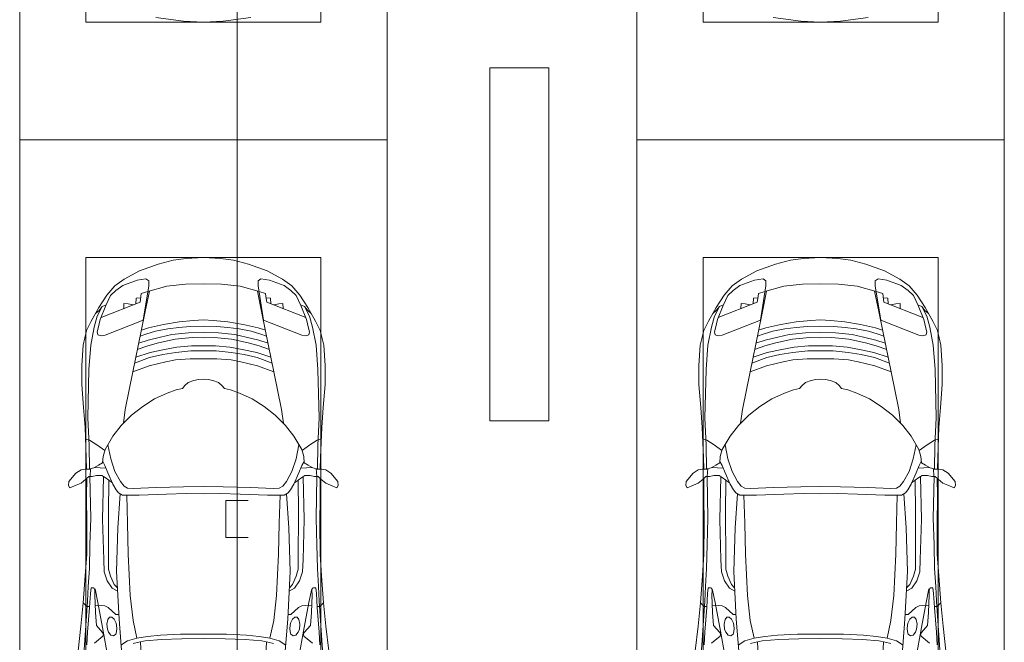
# Model space of a CAD drawing. Header units: millimetres. Extents: x -32229 to 291619, y -13689 to 125138.
# Tile 506 of 565: x 113205 to 119905, y 84243 to 88478. Entities that reach past the tile are written whole.
import ezdxf

# ---------------------------------------------------------------- set-up
doc = ezdxf.new("R2010")
doc.units = ezdxf.units.MM
doc.layers.add('A-DETL-____-OTLN', color=7, linetype='Continuous', lineweight=9, true_color=0x00a600)
for name, color, linetype, lineweight in [('A-DETL-GENF-OTLN', 7, 'Continuous', 18), ('C-PRKG-____-OTLN', 7, 'Continuous', 18), ('S-COLS-____-MCUT', 7, 'Continuous', 40)]:
    doc.layers.add(name, color=color, linetype=linetype, lineweight=lineweight)

# ---------------------------------------------------------------- blocks, each defined once
blk = doc.blocks.new('АР_Машиноместо - 4900x2400_М__5300х2500_-2211001--02 ЭМ')
at = {"layer": 'A-DETL-GENF-OTLN', "color": 253, "lineweight": 13, "true_color": 0xaaaaaa}
for p, q in [((1250, -800), (1132.7, -806)), ((1250, -800), (1367.3, -806)), ((943.3, -845.1), (815.8, -891)), ((1044.2, -818.6), (943.3, -845.1)), ((1132.7, -806), (1044.2, -818.6)), ((1367.3, -806), (1455.8, -818.6)), ((1455.8, -818.6), (1556.7, -845.1)), ((1556.7, -845.1), (1684.2, -891)), ((815.8, -891), (711.9, -946.2)), ((1684.2, -891), (1788.1, -946.2)), ((647.2, -992.8), (593.2, -1056.8)), ((711.9, -946.2), (647.2, -992.8)), ((700.9, -989.1), (655, -1024.3)), ((800.1, -952.6), (700.9, -989.1)), ((859, -944.1), (800.1, -952.6)), ((841.1, -1225.9), (877.7, -991.4)), ((877.7, -958.9), (859, -944.1)), ((1000.2, -994.5), (871.4, -1031.3)), ((877.7, -991.4), (877.7, -958.9)), ((1127.4, -979.8), (1000.2, -994.5)), ((1250, -977.6), (1127.4, -979.8)), ((1250, -977.6), (1372.6, -979.8)), ((1372.6, -979.8), (1499.8, -994.5)), ((1499.8, -994.5), (1628.6, -1031.3)), ((1622.3, -958.9), (1641, -944.1)), ((1622.3, -991.4), (1622.3, -958.9)), ((1658.9, -1225.9), (1622.3, -991.4)), ((1641, -944.1), (1699.9, -952.6)), ((1699.9, -952.6), (1799.1, -989.1)), ((1788.1, -946.2), (1852.8, -992.8)), ((1799.1, -989.1), (1845, -1024.3)), ((1852.8, -992.8), (1906.8, -1056.8)), ((593.2, -1056.8), (539.3, -1140.4)), ((617.9, -1057.3), (586.9, -1126.3)), ((654.7, -1024.4), (617.9, -1057.3)), ((882.6, -1027.5), (853.8, -1167.4)), ((1617.4, -1027.5), (1646.2, -1167.4)), ((1845.3, -1024.4), (1882.1, -1057.3)), ((1882.1, -1057.3), (1913.1, -1126.3)), ((1906.8, -1056.8), (1960.7, -1140.4)), ((561.3, -1132.6), (540.4, -1159.6)), ((586.9, -1126.3), (548.2, -1220.1)), ((589, -1121.6), (561.3, -1132.6)), ((1911, -1121.6), (1938.7, -1132.6)), ((1913.1, -1126.3), (1951.8, -1220.1)), ((1938.7, -1132.6), (1959.6, -1159.6)), ((539.3, -1140.4), (487.4, -1232.1)), ((540.4, -1159.6), (516.2, -1180.5)), ((853.8, -1167.4), (826.8, -1300.9)), ((1646.2, -1167.4), (1673.2, -1300.9)), ((1959.6, -1159.6), (1983.8, -1180.5)), ((1960.7, -1140.4), (2012.6, -1232.1)), ((487.4, -1232.1), (455.7, -1296.1)), ((548.2, -1220.1), (535, -1280.6)), ((580.7, -1327.1), (841.1, -1225.9)), ((978.6, -1254.6), (876.3, -1278.7)), ((1084.1, -1236), (978.6, -1254.6)), ((1159.1, -1267.9), (1083.6, -1274.6)), ((1182.5, -1227.5), (1084.1, -1236)), ((1250, -1266.6), (1159.1, -1267.9)), ((1250, -1223.7), (1182.5, -1227.5)), ((1250, -1223.7), (1317.5, -1227.5)), ((1250, -1266.6), (1340.9, -1267.9)), ((1317.5, -1227.5), (1415.9, -1236)), ((1340.9, -1267.9), (1416.4, -1274.6)), ((1415.9, -1236), (1521.4, -1254.6)), ((1521.4, -1254.6), (1623.7, -1278.7)), ((1919.3, -1327.1), (1658.9, -1225.9)), ((1951.8, -1220.1), (1965, -1280.6)), ((2012.6, -1232.1), (2044.3, -1296.1)), ((455.7, -1296.1), (430.8, -1396.6)), ((535, -1280.6), (527.2, -1305.2)), ((527.2, -1305.2), (531.8, -1326)), ((531.8, -1326), (554.4, -1333.3)), ((554.4, -1333.3), (580.7, -1327.1)), ((826.8, -1300.9), (770, -1576.5)), ((859.1, -1321.2), (819.9, -1334.4)), ((876.3, -1278.7), (828.3, -1293.7)), ((925.2, -1301.6), (859.1, -1321.2)), ((1007.1, -1283.7), (925.2, -1301.6)), ((1035, -1323.2), (958.3, -1341.1)), ((1083.6, -1274.6), (1007.1, -1283.7)), ((1148.3, -1312.4), (1035, -1323.2)), ((1250, -1309.3), (1148.3, -1312.4)), ((1250, -1309.3), (1351.7, -1312.4)), ((1351.7, -1312.4), (1465, -1323.2)), ((1416.4, -1274.6), (1492.9, -1283.7)), ((1465, -1323.2), (1541.7, -1341.1)), ((1492.9, -1283.7), (1574.8, -1301.6)), ((1574.8, -1301.6), (1640.9, -1321.2)), ((1623.7, -1278.7), (1671.7, -1293.7)), ((1640.9, -1321.2), (1680.1, -1334.4)), ((1673.2, -1300.9), (1730, -1576.5)), ((1945.6, -1333.3), (1919.3, -1327.1)), ((1968.2, -1326), (1945.6, -1333.3)), ((1965, -1280.6), (1972.8, -1305.2)), ((1972.8, -1305.2), (1968.2, -1326)), ((2044.3, -1296.1), (2069.2, -1396.6)), ((430.8, -1396.6), (422, -1534.1)), ((871.4, -1401.1), (800.5, -1424.6)), ((873.8, -1361.2), (809.9, -1383.1)), ((945.3, -1380.6), (871.4, -1401.1)), ((958.3, -1341.1), (873.8, -1361.2)), ((1059, -1354.8), (945.3, -1380.6)), ((1174.5, -1344.2), (1059, -1354.8)), ((1168.3, -1399.8), (1070, -1410.4)), ((1250, -1400.1), (1168.3, -1399.8)), ((1250, -1344.9), (1174.5, -1344.2)), ((1250, -1344.9), (1325.5, -1344.2)), ((1250, -1400.1), (1331.7, -1399.8)), ((1325.5, -1344.2), (1441, -1354.8)), ((1331.7, -1399.8), (1430, -1410.4)), ((1441, -1354.8), (1554.7, -1380.6)), ((1541.7, -1341.1), (1626.2, -1361.2)), ((1554.7, -1380.6), (1628.6, -1401.1)), ((1626.2, -1361.2), (1690.1, -1383.1)), ((1628.6, -1401.1), (1699.5, -1424.6)), ((2069.2, -1396.6), (2078, -1534.1)), ((887, -1446.5), (790.4, -1477.3)), ((973.4, -1459.7), (884.3, -1480.8)), ((986.2, -1425.6), (887, -1446.5)), ((1061.9, -1445.7), (973.4, -1459.7)), ((1070, -1410.4), (986.2, -1425.6)), ((1163.9, -1435.1), (1061.9, -1445.7)), ((1250, -1435.1), (1163.9, -1435.1)), ((1250, -1435.1), (1336.1, -1435.1)), ((1336.1, -1435.1), (1438.1, -1445.7)), ((1430, -1410.4), (1513.8, -1425.6)), ((1438.1, -1445.7), (1526.6, -1459.7)), ((1513.8, -1425.6), (1613, -1446.5)), ((1526.6, -1459.7), (1615.7, -1480.8)), ((1613, -1446.5), (1709.6, -1477.3)), ((422, -1534.1), (422, -1662.9)), ((881.7, -1536.4), (770, -1576.5)), ((884.3, -1480.8), (782, -1518.1)), ((994.9, -1509.3), (881.7, -1536.4)), ((1060, -1496.1), (994.9, -1509.3)), ((1159.3, -1489.1), (1060, -1496.1)), ((1250, -1488.3), (1159.3, -1489.1)), ((1250, -1488.3), (1340.7, -1489.1)), ((1340.7, -1489.1), (1440, -1496.1)), ((1440, -1496.1), (1505.1, -1509.3)), ((1505.1, -1509.3), (1618.3, -1536.4)), ((1615.7, -1480.8), (1718, -1518.1)), ((1618.3, -1536.4), (1730, -1576.5)), ((2078, -1534.1), (2078, -1662.9)), ((770, -1576.5), (718.3, -1834.2)), ((1730, -1576.5), (1781.7, -1834.2)), ((422, -1662.9), (434.8, -1820.7)), ((1123.5, -1670.9), (1107.2, -1689.8)), ((1147.5, -1650.5), (1123.5, -1670.9)), ((1184.7, -1635.7), (1147.5, -1650.5)), ((1217.8, -1629.1), (1184.7, -1635.7)), ((1217.8, -1629.1), (1250, -1626.8)), ((1282.2, -1629.1), (1250, -1626.8)), ((1282.2, -1629.1), (1315.3, -1635.7)), ((1315.3, -1635.7), (1352.5, -1650.5)), ((1352.5, -1650.5), (1376.5, -1670.9)), ((1376.5, -1670.9), (1392.8, -1689.8)), ((2078, -1662.9), (2065.2, -1820.7)), ((1004.2, -1721.4), (917, -1761.1)), ((1064.9, -1700.5), (1004.2, -1721.4)), ((1107.2, -1689.8), (1064.9, -1700.5)), ((1392.8, -1689.8), (1435.1, -1700.5)), ((1435.1, -1700.5), (1495.8, -1721.4)), ((1495.8, -1721.4), (1583, -1761.1)), ((917, -1761.1), (837.5, -1812.1)), ((1583, -1761.1), (1662.5, -1812.1)), ((434.8, -1820.7), (444.9, -1956.8)), ((761.1, -1871.7), (690.7, -1941.6)), ((718.3, -1834.2), (705.7, -1926.7)), ((837.5, -1812.1), (761.1, -1871.7)), ((1662.5, -1812.1), (1738.9, -1871.7)), ((1738.9, -1871.7), (1809.3, -1941.6)), ((1781.7, -1834.2), (1794.3, -1926.7)), ((2065.2, -1820.7), (2055.1, -1956.8)), ((690.7, -1941.6), (634.6, -2015)), ((1809.3, -1941.6), (1865.4, -2015)), ((444.9, -1956.8), (453, -2159.1)), ((2055.1, -1956.8), (2047, -2159.1)), ((475.1, -2041), (447.5, -2034.4)), ((525.5, -2074.6), (475.1, -2041)), ((578.8, -2112.6), (525.5, -2074.6)), ((634.6, -2015), (580.7, -2105.7)), ((619.7, -2168.6), (600.3, -2072.7)), ((1865.4, -2015), (1919.3, -2105.7)), ((1880.3, -2168.6), (1899.7, -2072.7)), ((1921.2, -2112.6), (1974.5, -2074.6)), ((1974.5, -2074.6), (2024.9, -2041)), ((2024.9, -2041), (2052.5, -2034.4)), ((580.7, -2105.7), (567.1, -2153.8)), ((1919.3, -2105.7), (1932.9, -2153.8)), ((453, -2159.1), (455, -2238.9)), ((564.3, -2195.4), (536.7, -2211.8)), ((567.1, -2153.8), (564.3, -2195.4)), ((579.9, -2213.8), (564.9, -2186.5)), ((647.3, -2254.2), (619.7, -2168.6)), ((1852.7, -2254.2), (1880.3, -2168.6)), ((1920.1, -2213.8), (1935.1, -2186.5)), ((1932.9, -2153.8), (1935.7, -2195.4)), ((1935.7, -2195.4), (1963.3, -2211.8)), ((2047, -2159.1), (2045, -2238.9)), ((335.2, -2322.3), (381.7, -2266.4)), ((381.7, -2266.4), (417.4, -2243.4)), ((417.4, -2243.4), (445.1, -2238.7)), ((445.1, -2238.7), (481.8, -2239.5)), ((505.1, -2230), (467.5, -2239.2)), ((482, -2235.6), (479.1, -2288.7)), ((536.7, -2211.8), (505.1, -2230)), ((586.6, -2231.3), (510.1, -2227.1)), ((600.8, -2263), (579.9, -2213.8)), ((633.8, -2340.5), (600.8, -2263)), ((685.1, -2322.3), (647.3, -2254.2)), ((1814.9, -2322.3), (1852.7, -2254.2)), ((1866.2, -2340.5), (1899.2, -2263)), ((1899.2, -2263), (1920.1, -2213.8)), ((1913.4, -2231.3), (1989.9, -2227.1)), ((1963.3, -2211.8), (1994.9, -2230)), ((1994.9, -2230), (2032.5, -2239.2)), ((2018, -2235.6), (2020.9, -2288.7)), ((2054.9, -2238.7), (2018.2, -2239.5)), ((2082.6, -2243.4), (2054.9, -2238.7)), ((2118.3, -2266.4), (2082.6, -2243.4)), ((2164.8, -2322.3), (2118.3, -2266.4)), ((333.1, -2350.6), (335.2, -2322.3)), ((417.4, -2333.8), (384.4, -2347.9)), ((449.8, -2306.1), (417.4, -2333.8)), ((470, -2290), (449.8, -2306.1)), ((454.5, -2423.6), (456, -2301.1)), ((493.6, -2288.6), (470, -2290)), ((523.3, -2281.2), (493.6, -2288.6)), ((559, -2282.6), (523.3, -2281.2)), ((580.6, -2296), (559, -2282.6)), ((630.6, -2332.9), (580.6, -2296)), ((603.5, -2534.3), (606.1, -2314.9)), ((656.7, -2380.3), (633.8, -2340.5)), ((710, -2355.4), (685.1, -2322.3)), ((1790, -2355.4), (1814.9, -2322.3)), ((1843.3, -2380.3), (1866.2, -2340.5)), ((1869.4, -2332.9), (1919.4, -2296)), ((1896.5, -2534.3), (1893.9, -2314.9)), ((1919.4, -2296), (1941, -2282.6)), ((1941, -2282.6), (1976.7, -2281.2)), ((1976.7, -2281.2), (2006.4, -2288.6)), ((2006.4, -2288.6), (2030, -2290)), ((2030, -2290), (2050.2, -2306.1)), ((2045.5, -2423.6), (2044, -2301.1)), ((2050.2, -2306.1), (2082.6, -2333.8)), ((2082.6, -2333.8), (2115.6, -2347.9)), ((2166.9, -2350.6), (2164.8, -2322.3)), ((341.2, -2366.2), (333.1, -2350.6)), ((384.4, -2347.9), (341.2, -2366.2)), ((672.8, -2399.7), (656.7, -2380.3)), ((684.8, -2406.5), (667.8, -2638.3)), ((700.6, -2415.4), (672.8, -2399.7)), ((734.3, -2368.8), (710, -2355.4)), ((772.7, -2371.5), (734.3, -2368.8)), ((929.1, -2364.1), (772.7, -2371.5)), ((999.2, -2409.3), (813.8, -2416.7)), ((1115.2, -2358.7), (929.1, -2364.1)), ((1132.7, -2404.6), (999.2, -2409.3)), ((1250, -2357.8), (1115.2, -2358.7)), ((1250, -2406.6), (1132.7, -2404.6)), ((1250, -2357.8), (1384.8, -2358.7)), ((1250, -2406.6), (1367.3, -2404.6)), ((1367.3, -2404.6), (1500.8, -2409.3)), ((1384.8, -2358.7), (1570.9, -2364.1)), ((1500.8, -2409.3), (1686.2, -2416.7)), ((1570.9, -2364.1), (1727.3, -2371.5)), ((1727.3, -2371.5), (1765.7, -2368.8)), ((1765.7, -2368.8), (1790, -2355.4)), ((1799.4, -2415.4), (1827.2, -2399.7)), ((1815.2, -2406.5), (1832.2, -2638.3)), ((1827.2, -2399.7), (1843.3, -2380.3)), ((2115.6, -2347.9), (2158.8, -2366.2)), ((2158.8, -2366.2), (2166.9, -2350.6)), ((456.8, -2613.6), (454.5, -2423.6)), ((813.8, -2416.7), (700.6, -2415.4)), ((1686.2, -2416.7), (1799.4, -2415.4)), ((2043.2, -2613.6), (2045.5, -2423.6)), ((604.4, -2850.8), (603.5, -2534.3)), ((1895.6, -2850.8), (1896.5, -2534.3)), ((456.1, -2818.3), (456.8, -2613.6)), ((667.8, -2638.3), (659.3, -2936)), ((1832.2, -2638.3), (1840.7, -2936)), ((2043.9, -2818.3), (2043.2, -2613.6)), ((446, -2964.8), (456.1, -2818.3)), ((604.4, -2919.4), (604.4, -2850.8)), ((1895.6, -2919.4), (1895.6, -2850.8)), ((2054, -2964.8), (2043.9, -2818.3)), ((618.7, -2966.7), (604.4, -2919.4)), ((659.3, -2936), (676.4, -3260.1)), ((1840.7, -2936), (1823.6, -3260.1)), ((1881.3, -2966.7), (1895.6, -2919.4)), ((432.8, -3149.3), (446, -2964.8)), ((643.6, -3024.6), (618.7, -2966.7)), ((1856.4, -3024.6), (1881.3, -2966.7)), ((2067.2, -3149.3), (2054, -2964.8)), ((485.6, -3046.1), (480.8, -3085)), ((504.5, -3046.6), (485.6, -3046.1)), ((512.2, -3061.4), (504.5, -3046.6)), ((510.9, -3094.6), (512.2, -3061.4)), ((665.1, -3046.1), (643.6, -3024.6)), ((1834.9, -3046.1), (1856.4, -3024.6)), ((1987.8, -3061.4), (1995.5, -3046.6)), ((1989.1, -3094.6), (1987.8, -3061.4)), ((1995.5, -3046.6), (2014.4, -3046.1)), ((2014.4, -3046.1), (2019.2, -3085)), ((456.9, -3174.2), (432.9, -3148.3)), ((480.8, -3085), (474.8, -3179.9)), ((515.3, -3213.7), (510.9, -3094.6)), ((1984.7, -3213.7), (1989.1, -3094.6)), ((2019.2, -3085), (2025.2, -3179.9)), ((2043.1, -3174.2), (2067.1, -3148.3)), ((2084.3, -3305.9), (2067.1, -3148.3)), ((415.7, -3305.9), (432.8, -3149.3)), ((475.2, -3173.5), (456.9, -3174.2)), ((474.8, -3179.9), (462.2, -3347.3)), ((558.4, -3165.4), (513.6, -3168)), ((522.2, -3303.2), (515.3, -3213.7)), ((579.5, -3167.7), (558.4, -3165.4)), ((601.7, -3179.4), (579.5, -3167.7)), ((654.5, -3228.1), (601.7, -3179.4)), ((1845.5, -3228.1), (1898.3, -3179.4)), ((1898.3, -3179.4), (1920.5, -3167.7)), ((1920.5, -3167.7), (1941.6, -3165.4)), ((1941.6, -3165.4), (1986.4, -3168)), ((1977.8, -3303.2), (1984.7, -3213.7)), ((2024.8, -3173.5), (2043.1, -3174.2)), ((2025.2, -3179.9), (2037.8, -3347.3)), ((599.8, -3262.3), (593.6, -3292.5)), ((612.1, -3245.7), (599.8, -3262.3)), ((626.8, -3246.1), (612.1, -3245.7)), ((643.2, -3259.9), (626.8, -3246.1)), ((657.2, -3286.3), (643.2, -3259.9)), ((674.6, -3227.6), (654.5, -3228.1)), ((676.4, -3260.1), (695.7, -3502.8)), ((1823.6, -3260.1), (1804.3, -3502.8)), ((1825.4, -3227.6), (1845.5, -3228.1)), ((1842.8, -3286.3), (1856.8, -3259.9)), ((1856.8, -3259.9), (1873.2, -3246.1)), ((1873.2, -3246.1), (1887.9, -3245.7)), ((1887.9, -3245.7), (1900.2, -3262.3)), ((1900.2, -3262.3), (1906.4, -3292.5)), ((397.1, -3474.2), (415.7, -3305.9)), ((462.2, -3347.3), (456.6, -3434.5)), ((564.6, -3349.7), (522.2, -3303.2)), ((569.7, -3360.7), (564.6, -3349.7)), ((593.6, -3292.5), (597.1, -3327.4)), ((597.1, -3327.4), (605.2, -3346.8)), ((605.2, -3346.8), (620, -3369.3)), ((654.1, -3360.7), (658.7, -3344.5)), ((661.1, -3321.2), (657.2, -3286.3)), ((658.7, -3344.5), (661.1, -3321.2)), ((1838.9, -3321.2), (1842.8, -3286.3)), ((1841.3, -3344.5), (1838.9, -3321.2)), ((1845.9, -3360.7), (1841.3, -3344.5)), ((1894.8, -3346.8), (1880, -3369.3)), ((1902.9, -3327.4), (1894.8, -3346.8)), ((1906.4, -3292.5), (1902.9, -3327.4)), ((1930.3, -3360.7), (1935.4, -3349.7)), ((1935.4, -3349.7), (1977.8, -3303.2)), ((2037.8, -3347.3), (2043.4, -3434.5)), ((2102.9, -3474.2), (2084.3, -3305.9)), ((508, -3422.8), (566.8, -3375.1)), ((566.8, -3375.1), (569.7, -3360.7)), ((620, -3369.3), (638.7, -3372.5)), ((638.7, -3372.5), (654.1, -3360.7)), ((811.1, -3414.8), (773, -3424.2)), ((853.3, -3407.2), (811.1, -3414.8)), ((825.6, -3512.1), (821, -3413)), ((965.3, -3397.8), (853.3, -3407.2)), ((1102.5, -3394.3), (965.3, -3397.8)), ((1250, -3391.3), (1102.5, -3394.3)), ((1250, -3391.3), (1397.5, -3394.3)), ((1397.5, -3394.3), (1534.7, -3397.8)), ((1534.7, -3397.8), (1646.7, -3407.2)), ((1646.7, -3407.2), (1688.9, -3414.8)), ((1674.4, -3512.1), (1679, -3413)), ((1688.9, -3414.8), (1727, -3424.2)), ((1861.3, -3372.5), (1845.9, -3360.7)), ((1880, -3369.3), (1861.3, -3372.5)), ((1933.2, -3375.1), (1930.3, -3360.7)), ((1992, -3422.8), (1933.2, -3375.1)), ((1114.6, -4493), (927, -4466.6)), ((1385.4, -4493), (1573, -4466.6)), ((1250, -4500), (1114.6, -4493)), ((1250, -4500), (1385.4, -4493))]:
    blk.add_line(p, q, dxfattribs=at)
at = {"layer": 'A-DETL-GENF-OTLN', "color": 254, "lineweight": 13, "true_color": 0xd4d4d4}
for p, q in [((824.1, -1063.7), (818.8, -1102.9)), ((827.7, -1045), (824.1, -1063.7)), ((871.3, -1031.9), (827.7, -1045)), ((1628.7, -1031.9), (1672.3, -1045)), ((1672.3, -1045), (1675.9, -1063.7)), ((1675.9, -1063.7), (1681.2, -1102.9)), ((561.7, -1132.1), (527.9, -1198.6)), ((818.8, -1102.9), (554, -1208.1)), ((709.1, -1112.7), (708.2, -1146.9)), ((737.7, -1113.6), (709.1, -1112.7)), ((772.6, -1121.3), (737.7, -1113.6)), ((792.9, -1076.2), (791.2, -1114.5)), ((823.3, -1074.4), (792.9, -1076.2)), ((1676.7, -1074.4), (1707.1, -1076.2)), ((1681.2, -1102.9), (1946, -1208.1)), ((1707.1, -1076.2), (1708.8, -1114.5)), ((1727.4, -1121.3), (1762.3, -1113.6)), ((1762.3, -1113.6), (1790.9, -1112.7)), ((1790.9, -1112.7), (1791.8, -1146.9)), ((1938.3, -1132.1), (1972.1, -1198.6)), ((527.9, -1198.6), (507.4, -1274.3)), ((1972.1, -1198.6), (1992.6, -1274.3)), ((507.4, -1274.3), (483.4, -1395.6)), ((1992.6, -1274.3), (2016.6, -1395.6)), ((483.4, -1395.6), (470.9, -1561.4)), ((2016.6, -1395.6), (2029.1, -1561.4)), ((470.9, -1561.4), (462.8, -1889.5)), ((2029.1, -1561.4), (2037.2, -1889.5)), ((462.8, -1889.5), (471.8, -2077.7)), ((2037.2, -1889.5), (2028.2, -2077.7)), ((471.8, -2077.7), (474.5, -2239.3)), ((2028.2, -2077.7), (2025.5, -2239.3)), ((483.3, -2571.4), (478, -2290)), ((570.6, -2291.4), (564.4, -2580.5)), ((1929.4, -2291.4), (1935.6, -2580.5)), ((2016.7, -2571.4), (2022, -2290)), ((728.4, -2415.7), (733.8, -2606.7)), ((1771.6, -2415.7), (1766.2, -2606.7)), ((477.8, -2754.7), (483.3, -2571.4)), ((564.4, -2580.5), (571.6, -2853.3)), ((733.8, -2606.7), (737.8, -2818.3)), ((1766.2, -2606.7), (1762.2, -2818.3)), ((1935.6, -2580.5), (1928.4, -2853.3)), ((2022.2, -2754.7), (2016.7, -2571.4)), ((473.9, -2913.7), (477.8, -2754.7)), ((2026.1, -2913.7), (2022.2, -2754.7)), ((571.6, -2853.3), (575.7, -2937.4)), ((737.8, -2818.3), (752.8, -3099)), ((1762.2, -2818.3), (1747.2, -3099)), ((1928.4, -2853.3), (1924.3, -2937.4)), ((466.3, -3036.3), (473.9, -2913.7)), ((575.7, -2937.4), (595.2, -2997.9)), ((1924.3, -2937.4), (1904.8, -2997.9)), ((2033.7, -3036.3), (2026.1, -2913.7)), ((595.2, -2997.9), (629, -3048.1)), ((1904.8, -2997.9), (1871, -3048.1)), ((462, -3136.6), (466.3, -3036.3)), ((512.5, -3053.2), (532.7, -3145.9)), ((629, -3048.1), (666.7, -3069.7)), ((1871, -3048.1), (1833.3, -3069.7)), ((1987.5, -3053.2), (1967.3, -3145.9)), ((2038, -3136.6), (2033.7, -3036.3)), ((439.5, -3468.5), (462, -3136.6)), ((532.7, -3145.9), (564, -3316.2)), ((752.8, -3099), (771.7, -3268.5)), ((1747.2, -3099), (1728.3, -3268.5)), ((1967.3, -3145.9), (1936, -3316.2)), ((2060.5, -3468.5), (2038, -3136.6)), ((771.7, -3268.5), (797.1, -3388.2)), ((1728.3, -3268.5), (1702.9, -3388.2)), ((564, -3316.2), (602.3, -3530.2)), ((1936, -3316.2), (1897.7, -3530.2)), ((734.6, -3405.8), (688.5, -3435.5)), ((797.1, -3388.2), (734.6, -3405.8)), ((870, -3377.1), (797.1, -3388.2)), ((957.1, -3368.9), (870, -3377.1)), ((1093.5, -3360.7), (957.1, -3368.9)), ((1250, -3360.7), (1093.5, -3360.7)), ((1250, -3360.7), (1406.5, -3360.7)), ((1406.5, -3360.7), (1542.9, -3368.9)), ((1542.9, -3368.9), (1630, -3377.1)), ((1630, -3377.1), (1702.9, -3388.2)), ((1702.9, -3388.2), (1765.4, -3405.8)), ((1765.4, -3405.8), (1811.5, -3435.5))]:
    blk.add_line(p, q, dxfattribs=at)
at = {"layer": 'C-PRKG-____-OTLN', "color": 253, "lineweight": 13, "true_color": 0xaaaaaa}
for p, q in [((2500, 0), (0, 0)), ((0, 0), (0, -5300)), ((2500, 0), (2500, -5300)), ((450, -800), (450, -4500)), ((450, -800), (2050, -800)), ((2050, -800), (2050, -4500)), ((450, -4500), (2050, -4500)), ((2500, -5300), (0, -5300))]:
    blk.add_line(p, q, dxfattribs=at)
blk = doc.blocks.new('АР_Машиноместо - 4900x2400_М__5300х2500_-V39--02 ЭМ')
at = {"layer": 'A-DETL-GENF-OTLN', "color": 253, "lineweight": 13, "true_color": 0xaaaaaa}
for p, q in [((1114.6, 4493), (927, 4466.6)), ((1250, 4500), (1114.6, 4493)), ((1250, 4500), (1385.4, 4493)), ((1385.4, 4493), (1573, 4466.6)), ((676.4, 3260.1), (695.7, 3502.8)), ((825.6, 3512.1), (821, 3413)), ((1674.4, 3512.1), (1679, 3413)), ((1823.6, 3260.1), (1804.3, 3502.8)), ((397.1, 3474.2), (415.7, 3305.9)), ((462.2, 3347.3), (456.6, 3434.5)), ((508, 3422.8), (566.8, 3375.1)), ((811.1, 3414.8), (773, 3424.2)), ((1688.9, 3414.8), (1727, 3424.2)), ((1992, 3422.8), (1933.2, 3375.1)), ((2037.8, 3347.3), (2043.4, 3434.5)), ((2102.9, 3474.2), (2084.3, 3305.9)), ((569.7, 3360.7), (564.6, 3349.7)), ((566.8, 3375.1), (569.7, 3360.7)), ((605.2, 3346.8), (620, 3369.3)), ((620, 3369.3), (638.7, 3372.5)), ((638.7, 3372.5), (654.1, 3360.7)), ((654.1, 3360.7), (658.7, 3344.5)), ((853.3, 3407.2), (811.1, 3414.8)), ((965.3, 3397.8), (853.3, 3407.2)), ((1102.5, 3394.3), (965.3, 3397.8)), ((1250, 3391.3), (1102.5, 3394.3)), ((1250, 3391.3), (1397.5, 3394.3)), ((1397.5, 3394.3), (1534.7, 3397.8)), ((1534.7, 3397.8), (1646.7, 3407.2)), ((1646.7, 3407.2), (1688.9, 3414.8)), ((1845.9, 3360.7), (1841.3, 3344.5)), ((1861.3, 3372.5), (1845.9, 3360.7)), ((1880, 3369.3), (1861.3, 3372.5)), ((1894.8, 3346.8), (1880, 3369.3)), ((1933.2, 3375.1), (1930.3, 3360.7)), ((1930.3, 3360.7), (1935.4, 3349.7)), ((415.7, 3305.9), (432.8, 3149.3)), ((474.8, 3179.9), (462.2, 3347.3)), ((522.2, 3303.2), (515.3, 3213.7)), ((564.6, 3349.7), (522.2, 3303.2)), ((593.6, 3292.5), (597.1, 3327.4)), ((599.8, 3262.3), (593.6, 3292.5)), ((597.1, 3327.4), (605.2, 3346.8)), ((657.2, 3286.3), (643.2, 3259.9)), ((661.1, 3321.2), (657.2, 3286.3)), ((658.7, 3344.5), (661.1, 3321.2)), ((1841.3, 3344.5), (1838.9, 3321.2)), ((1838.9, 3321.2), (1842.8, 3286.3)), ((1842.8, 3286.3), (1856.8, 3259.9)), ((1902.9, 3327.4), (1894.8, 3346.8)), ((1900.2, 3262.3), (1906.4, 3292.5)), ((1906.4, 3292.5), (1902.9, 3327.4)), ((1935.4, 3349.7), (1977.8, 3303.2)), ((1977.8, 3303.2), (1984.7, 3213.7)), ((2025.2, 3179.9), (2037.8, 3347.3)), ((2084.3, 3305.9), (2067.1, 3148.3)), ((612.1, 3245.7), (599.8, 3262.3)), ((654.5, 3228.1), (601.7, 3179.4)), ((626.8, 3246.1), (612.1, 3245.7)), ((643.2, 3259.9), (626.8, 3246.1)), ((674.6, 3227.6), (654.5, 3228.1)), ((659.3, 2936), (676.4, 3260.1)), ((1840.7, 2936), (1823.6, 3260.1)), ((1825.4, 3227.6), (1845.5, 3228.1)), ((1845.5, 3228.1), (1898.3, 3179.4)), ((1856.8, 3259.9), (1873.2, 3246.1)), ((1873.2, 3246.1), (1887.9, 3245.7)), ((1887.9, 3245.7), (1900.2, 3262.3)), ((432.8, 3149.3), (446, 2964.8)), ((456.9, 3174.2), (432.9, 3148.3)), ((475.2, 3173.5), (456.9, 3174.2)), ((480.8, 3085), (474.8, 3179.9)), ((515.3, 3213.7), (510.9, 3094.6)), ((558.4, 3165.4), (513.6, 3168)), ((579.5, 3167.7), (558.4, 3165.4)), ((601.7, 3179.4), (579.5, 3167.7)), ((1898.3, 3179.4), (1920.5, 3167.7)), ((1920.5, 3167.7), (1941.6, 3165.4)), ((1941.6, 3165.4), (1986.4, 3168)), ((1984.7, 3213.7), (1989.1, 3094.6)), ((2019.2, 3085), (2025.2, 3179.9)), ((2024.8, 3173.5), (2043.1, 3174.2)), ((2043.1, 3174.2), (2067.1, 3148.3)), ((2067.2, 3149.3), (2054, 2964.8)), ((485.6, 3046.1), (480.8, 3085)), ((510.9, 3094.6), (512.2, 3061.4)), ((1989.1, 3094.6), (1987.8, 3061.4)), ((2014.4, 3046.1), (2019.2, 3085)), ((504.5, 3046.6), (485.6, 3046.1)), ((512.2, 3061.4), (504.5, 3046.6)), ((643.6, 3024.6), (618.7, 2966.7)), ((665.1, 3046.1), (643.6, 3024.6)), ((1834.9, 3046.1), (1856.4, 3024.6)), ((1856.4, 3024.6), (1881.3, 2966.7)), ((1987.8, 3061.4), (1995.5, 3046.6)), ((1995.5, 3046.6), (2014.4, 3046.1)), ((446, 2964.8), (456.1, 2818.3)), ((618.7, 2966.7), (604.4, 2919.4)), ((1881.3, 2966.7), (1895.6, 2919.4)), ((2054, 2964.8), (2043.9, 2818.3)), ((604.4, 2919.4), (604.4, 2850.8)), ((667.8, 2638.3), (659.3, 2936)), ((1832.2, 2638.3), (1840.7, 2936)), ((1895.6, 2919.4), (1895.6, 2850.8)), ((456.1, 2818.3), (456.8, 2613.6)), ((604.4, 2850.8), (603.5, 2534.3)), ((1895.6, 2850.8), (1896.5, 2534.3)), ((2043.9, 2818.3), (2043.2, 2613.6)), ((456.8, 2613.6), (454.5, 2423.6)), ((684.8, 2406.5), (667.8, 2638.3)), ((1815.2, 2406.5), (1832.2, 2638.3)), ((2043.2, 2613.6), (2045.5, 2423.6)), ((603.5, 2534.3), (606.1, 2314.9)), ((1896.5, 2534.3), (1893.9, 2314.9)), ((454.5, 2423.6), (456, 2301.1)), ((700.6, 2415.4), (672.8, 2399.7)), ((813.8, 2416.7), (700.6, 2415.4)), ((999.2, 2409.3), (813.8, 2416.7)), ((1500.8, 2409.3), (1686.2, 2416.7)), ((1686.2, 2416.7), (1799.4, 2415.4)), ((1799.4, 2415.4), (1827.2, 2399.7)), ((2045.5, 2423.6), (2044, 2301.1)), ((341.2, 2366.2), (333.1, 2350.6)), ((333.1, 2350.6), (335.2, 2322.3)), ((384.4, 2347.9), (341.2, 2366.2)), ((417.4, 2333.8), (384.4, 2347.9)), ((656.7, 2380.3), (633.8, 2340.5)), ((672.8, 2399.7), (656.7, 2380.3)), ((710, 2355.4), (685.1, 2322.3)), ((734.3, 2368.8), (710, 2355.4)), ((772.7, 2371.5), (734.3, 2368.8)), ((929.1, 2364.1), (772.7, 2371.5)), ((1115.2, 2358.7), (929.1, 2364.1)), ((1132.7, 2404.6), (999.2, 2409.3)), ((1250, 2357.8), (1115.2, 2358.7)), ((1250, 2406.6), (1132.7, 2404.6)), ((1250, 2406.6), (1367.3, 2404.6)), ((1250, 2357.8), (1384.8, 2358.7)), ((1367.3, 2404.6), (1500.8, 2409.3)), ((1384.8, 2358.7), (1570.9, 2364.1)), ((1570.9, 2364.1), (1727.3, 2371.5)), ((1727.3, 2371.5), (1765.7, 2368.8)), ((1765.7, 2368.8), (1790, 2355.4)), ((1790, 2355.4), (1814.9, 2322.3)), ((1827.2, 2399.7), (1843.3, 2380.3)), ((1843.3, 2380.3), (1866.2, 2340.5)), ((2082.6, 2333.8), (2115.6, 2347.9)), ((2115.6, 2347.9), (2158.8, 2366.2)), ((2158.8, 2366.2), (2166.9, 2350.6)), ((2166.9, 2350.6), (2164.8, 2322.3)), ((335.2, 2322.3), (381.7, 2266.4)), ((449.8, 2306.1), (417.4, 2333.8)), ((470, 2290), (449.8, 2306.1)), ((493.6, 2288.6), (470, 2290)), ((482, 2235.6), (479.1, 2288.7)), ((523.3, 2281.2), (493.6, 2288.6)), ((559, 2282.6), (523.3, 2281.2)), ((580.6, 2296), (559, 2282.6)), ((630.6, 2332.9), (580.6, 2296)), ((633.8, 2340.5), (600.8, 2263)), ((685.1, 2322.3), (647.3, 2254.2)), ((1814.9, 2322.3), (1852.7, 2254.2)), ((1866.2, 2340.5), (1899.2, 2263)), ((1869.4, 2332.9), (1919.4, 2296)), ((1919.4, 2296), (1941, 2282.6)), ((1941, 2282.6), (1976.7, 2281.2)), ((1976.7, 2281.2), (2006.4, 2288.6)), ((2006.4, 2288.6), (2030, 2290)), ((2018, 2235.6), (2020.9, 2288.7)), ((2030, 2290), (2050.2, 2306.1)), ((2050.2, 2306.1), (2082.6, 2333.8)), ((2164.8, 2322.3), (2118.3, 2266.4)), ((381.7, 2266.4), (417.4, 2243.4)), ((417.4, 2243.4), (445.1, 2238.7)), ((445.1, 2238.7), (481.8, 2239.5)), ((453, 2159.1), (455, 2238.9)), ((505.1, 2230), (467.5, 2239.2)), ((536.7, 2211.8), (505.1, 2230)), ((586.6, 2231.3), (510.1, 2227.1)), ((564.3, 2195.4), (536.7, 2211.8)), ((579.9, 2213.8), (564.9, 2186.5)), ((600.8, 2263), (579.9, 2213.8)), ((647.3, 2254.2), (619.7, 2168.6)), ((1852.7, 2254.2), (1880.3, 2168.6)), ((1899.2, 2263), (1920.1, 2213.8)), ((1913.4, 2231.3), (1989.9, 2227.1)), ((1920.1, 2213.8), (1935.1, 2186.5)), ((1935.7, 2195.4), (1963.3, 2211.8)), ((1963.3, 2211.8), (1994.9, 2230)), ((1994.9, 2230), (2032.5, 2239.2)), ((2054.9, 2238.7), (2018.2, 2239.5)), ((2047, 2159.1), (2045, 2238.9)), ((2082.6, 2243.4), (2054.9, 2238.7)), ((2118.3, 2266.4), (2082.6, 2243.4)), ((444.9, 1956.8), (453, 2159.1)), ((567.1, 2153.8), (564.3, 2195.4)), ((580.7, 2105.7), (567.1, 2153.8)), ((619.7, 2168.6), (600.3, 2072.7)), ((1880.3, 2168.6), (1899.7, 2072.7)), ((1919.3, 2105.7), (1932.9, 2153.8)), ((1932.9, 2153.8), (1935.7, 2195.4)), ((2055.1, 1956.8), (2047, 2159.1)), ((578.8, 2112.6), (525.5, 2074.6)), ((634.6, 2015), (580.7, 2105.7)), ((1865.4, 2015), (1919.3, 2105.7)), ((1921.2, 2112.6), (1974.5, 2074.6)), ((475.1, 2041), (447.5, 2034.4)), ((525.5, 2074.6), (475.1, 2041)), ((690.7, 1941.6), (634.6, 2015)), ((1809.3, 1941.6), (1865.4, 2015)), ((1974.5, 2074.6), (2024.9, 2041)), ((2024.9, 2041), (2052.5, 2034.4)), ((434.8, 1820.7), (444.9, 1956.8)), ((2065.2, 1820.7), (2055.1, 1956.8)), ((761.1, 1871.7), (690.7, 1941.6)), ((718.3, 1834.2), (705.7, 1926.7)), ((1738.9, 1871.7), (1809.3, 1941.6)), ((1781.7, 1834.2), (1794.3, 1926.7)), ((422, 1662.9), (434.8, 1820.7)), ((770, 1576.5), (718.3, 1834.2)), ((837.5, 1812.1), (761.1, 1871.7)), ((917, 1761.1), (837.5, 1812.1)), ((1583, 1761.1), (1662.5, 1812.1)), ((1662.5, 1812.1), (1738.9, 1871.7)), ((1730, 1576.5), (1781.7, 1834.2)), ((2078, 1662.9), (2065.2, 1820.7)), ((1004.2, 1721.4), (917, 1761.1)), ((1495.8, 1721.4), (1583, 1761.1)), ((1064.9, 1700.5), (1004.2, 1721.4)), ((1107.2, 1689.8), (1064.9, 1700.5)), ((1123.5, 1670.9), (1107.2, 1689.8)), ((1376.5, 1670.9), (1392.8, 1689.8)), ((1392.8, 1689.8), (1435.1, 1700.5)), ((1435.1, 1700.5), (1495.8, 1721.4)), ((422, 1534.1), (422, 1662.9)), ((1147.5, 1650.5), (1123.5, 1670.9)), ((1184.7, 1635.7), (1147.5, 1650.5)), ((1217.8, 1629.1), (1184.7, 1635.7)), ((1217.8, 1629.1), (1250, 1626.8)), ((1282.2, 1629.1), (1250, 1626.8)), ((1282.2, 1629.1), (1315.3, 1635.7)), ((1315.3, 1635.7), (1352.5, 1650.5)), ((1352.5, 1650.5), (1376.5, 1670.9)), ((2078, 1534.1), (2078, 1662.9)), ((826.8, 1300.9), (770, 1576.5)), ((881.7, 1536.4), (770, 1576.5)), ((1618.3, 1536.4), (1730, 1576.5)), ((1673.2, 1300.9), (1730, 1576.5)), ((430.8, 1396.6), (422, 1534.1)), ((884.3, 1480.8), (782, 1518.1)), ((887, 1446.5), (790.4, 1477.3)), ((994.9, 1509.3), (881.7, 1536.4)), ((973.4, 1459.7), (884.3, 1480.8)), ((1060, 1496.1), (994.9, 1509.3)), ((1159.3, 1489.1), (1060, 1496.1)), ((1250, 1488.3), (1159.3, 1489.1)), ((1250, 1488.3), (1340.7, 1489.1)), ((1340.7, 1489.1), (1440, 1496.1)), ((1440, 1496.1), (1505.1, 1509.3)), ((1505.1, 1509.3), (1618.3, 1536.4)), ((1526.6, 1459.7), (1615.7, 1480.8)), ((1613, 1446.5), (1709.6, 1477.3)), ((1615.7, 1480.8), (1718, 1518.1)), ((2069.2, 1396.6), (2078, 1534.1)), ((871.4, 1401.1), (800.5, 1424.6)), ((986.2, 1425.6), (887, 1446.5)), ((1061.9, 1445.7), (973.4, 1459.7)), ((1070, 1410.4), (986.2, 1425.6)), ((1163.9, 1435.1), (1061.9, 1445.7)), ((1168.3, 1399.8), (1070, 1410.4)), ((1250, 1435.1), (1163.9, 1435.1)), ((1250, 1435.1), (1336.1, 1435.1)), ((1331.7, 1399.8), (1430, 1410.4)), ((1336.1, 1435.1), (1438.1, 1445.7)), ((1430, 1410.4), (1513.8, 1425.6)), ((1438.1, 1445.7), (1526.6, 1459.7)), ((1513.8, 1425.6), (1613, 1446.5)), ((1628.6, 1401.1), (1699.5, 1424.6)), ((455.7, 1296.1), (430.8, 1396.6)), ((873.8, 1361.2), (809.9, 1383.1)), ((945.3, 1380.6), (871.4, 1401.1)), ((958.3, 1341.1), (873.8, 1361.2)), ((1059, 1354.8), (945.3, 1380.6)), ((1035, 1323.2), (958.3, 1341.1)), ((1174.5, 1344.2), (1059, 1354.8)), ((1250, 1400.1), (1168.3, 1399.8)), ((1250, 1344.9), (1174.5, 1344.2)), ((1250, 1400.1), (1331.7, 1399.8)), ((1250, 1344.9), (1325.5, 1344.2)), ((1325.5, 1344.2), (1441, 1354.8)), ((1441, 1354.8), (1554.7, 1380.6)), ((1465, 1323.2), (1541.7, 1341.1)), ((1541.7, 1341.1), (1626.2, 1361.2)), ((1554.7, 1380.6), (1628.6, 1401.1)), ((1626.2, 1361.2), (1690.1, 1383.1)), ((2044.3, 1296.1), (2069.2, 1396.6)), ((487.4, 1232.1), (455.7, 1296.1)), ((527.2, 1305.2), (531.8, 1326)), ((535, 1280.6), (527.2, 1305.2)), ((531.8, 1326), (554.4, 1333.3)), ((548.2, 1220.1), (535, 1280.6)), ((554.4, 1333.3), (580.7, 1327.1)), ((580.7, 1327.1), (841.1, 1225.9)), ((859.1, 1321.2), (819.9, 1334.4)), ((853.8, 1167.4), (826.8, 1300.9)), ((876.3, 1278.7), (828.3, 1293.7)), ((925.2, 1301.6), (859.1, 1321.2)), ((978.6, 1254.6), (876.3, 1278.7)), ((1007.1, 1283.7), (925.2, 1301.6)), ((1083.6, 1274.6), (1007.1, 1283.7)), ((1148.3, 1312.4), (1035, 1323.2)), ((1159.1, 1267.9), (1083.6, 1274.6)), ((1250, 1309.3), (1148.3, 1312.4)), ((1250, 1309.3), (1351.7, 1312.4)), ((1340.9, 1267.9), (1416.4, 1274.6)), ((1351.7, 1312.4), (1465, 1323.2)), ((1416.4, 1274.6), (1492.9, 1283.7)), ((1492.9, 1283.7), (1574.8, 1301.6)), ((1521.4, 1254.6), (1623.7, 1278.7)), ((1574.8, 1301.6), (1640.9, 1321.2)), ((1623.7, 1278.7), (1671.7, 1293.7)), ((1640.9, 1321.2), (1680.1, 1334.4)), ((1646.2, 1167.4), (1673.2, 1300.9)), ((1919.3, 1327.1), (1658.9, 1225.9)), ((1945.6, 1333.3), (1919.3, 1327.1)), ((1968.2, 1326), (1945.6, 1333.3)), ((1951.8, 1220.1), (1965, 1280.6)), ((1965, 1280.6), (1972.8, 1305.2)), ((1972.8, 1305.2), (1968.2, 1326)), ((2012.6, 1232.1), (2044.3, 1296.1)), ((539.3, 1140.4), (487.4, 1232.1)), ((586.9, 1126.3), (548.2, 1220.1)), ((841.1, 1225.9), (877.7, 991.4)), ((1084.1, 1236), (978.6, 1254.6)), ((1182.5, 1227.5), (1084.1, 1236)), ((1250, 1266.6), (1159.1, 1267.9)), ((1250, 1223.7), (1182.5, 1227.5)), ((1250, 1266.6), (1340.9, 1267.9)), ((1250, 1223.7), (1317.5, 1227.5)), ((1317.5, 1227.5), (1415.9, 1236)), ((1415.9, 1236), (1521.4, 1254.6)), ((1658.9, 1225.9), (1622.3, 991.4)), ((1913.1, 1126.3), (1951.8, 1220.1)), ((1960.7, 1140.4), (2012.6, 1232.1)), ((540.4, 1159.6), (516.2, 1180.5)), ((593.2, 1056.8), (539.3, 1140.4)), ((561.3, 1132.6), (540.4, 1159.6)), ((882.6, 1027.5), (853.8, 1167.4)), ((1617.4, 1027.5), (1646.2, 1167.4)), ((1906.8, 1056.8), (1960.7, 1140.4)), ((1938.7, 1132.6), (1959.6, 1159.6)), ((1959.6, 1159.6), (1983.8, 1180.5)), ((589, 1121.6), (561.3, 1132.6)), ((617.9, 1057.3), (586.9, 1126.3)), ((1882.1, 1057.3), (1913.1, 1126.3)), ((1911, 1121.6), (1938.7, 1132.6)), ((647.2, 992.8), (593.2, 1056.8)), ((654.7, 1024.4), (617.9, 1057.3)), ((700.9, 989.1), (655, 1024.3)), ((1000.2, 994.5), (871.4, 1031.3)), ((1499.8, 994.5), (1628.6, 1031.3)), ((1799.1, 989.1), (1845, 1024.3)), ((1845.3, 1024.4), (1882.1, 1057.3)), ((1852.8, 992.8), (1906.8, 1056.8)), ((711.9, 946.2), (647.2, 992.8)), ((800.1, 952.6), (700.9, 989.1)), ((815.8, 891), (711.9, 946.2)), ((859, 944.1), (800.1, 952.6)), ((877.7, 958.9), (859, 944.1)), ((877.7, 991.4), (877.7, 958.9)), ((1127.4, 979.8), (1000.2, 994.5)), ((1250, 977.6), (1127.4, 979.8)), ((1250, 977.6), (1372.6, 979.8)), ((1372.6, 979.8), (1499.8, 994.5)), ((1622.3, 991.4), (1622.3, 958.9)), ((1622.3, 958.9), (1641, 944.1)), ((1641, 944.1), (1699.9, 952.6)), ((1684.2, 891), (1788.1, 946.2)), ((1699.9, 952.6), (1799.1, 989.1)), ((1788.1, 946.2), (1852.8, 992.8)), ((943.3, 845.1), (815.8, 891)), ((1556.7, 845.1), (1684.2, 891)), ((1044.2, 818.6), (943.3, 845.1)), ((1132.7, 806), (1044.2, 818.6)), ((1250, 800), (1132.7, 806)), ((1250, 800), (1367.3, 806)), ((1367.3, 806), (1455.8, 818.6)), ((1455.8, 818.6), (1556.7, 845.1))]:
    blk.add_line(p, q, dxfattribs=at)
at = {"layer": 'A-DETL-GENF-OTLN', "color": 254, "lineweight": 13, "true_color": 0xd4d4d4}
for p, q in [((564, 3316.2), (602.3, 3530.2)), ((1936, 3316.2), (1897.7, 3530.2)), ((439.5, 3468.5), (462, 3136.6)), ((734.6, 3405.8), (688.5, 3435.5)), ((1765.4, 3405.8), (1811.5, 3435.5)), ((2060.5, 3468.5), (2038, 3136.6)), ((797.1, 3388.2), (734.6, 3405.8)), ((771.7, 3268.5), (797.1, 3388.2)), ((870, 3377.1), (797.1, 3388.2)), ((957.1, 3368.9), (870, 3377.1)), ((1093.5, 3360.7), (957.1, 3368.9)), ((1250, 3360.7), (1093.5, 3360.7)), ((1250, 3360.7), (1406.5, 3360.7)), ((1406.5, 3360.7), (1542.9, 3368.9)), ((1542.9, 3368.9), (1630, 3377.1)), ((1630, 3377.1), (1702.9, 3388.2)), ((1702.9, 3388.2), (1765.4, 3405.8)), ((1728.3, 3268.5), (1702.9, 3388.2)), ((532.7, 3145.9), (564, 3316.2)), ((1967.3, 3145.9), (1936, 3316.2)), ((752.8, 3099), (771.7, 3268.5)), ((1747.2, 3099), (1728.3, 3268.5)), ((462, 3136.6), (466.3, 3036.3)), ((512.5, 3053.2), (532.7, 3145.9)), ((737.8, 2818.3), (752.8, 3099)), ((1762.2, 2818.3), (1747.2, 3099)), ((1987.5, 3053.2), (1967.3, 3145.9)), ((2038, 3136.6), (2033.7, 3036.3)), ((466.3, 3036.3), (473.9, 2913.7)), ((595.2, 2997.9), (629, 3048.1)), ((629, 3048.1), (666.7, 3069.7)), ((1871, 3048.1), (1833.3, 3069.7)), ((1904.8, 2997.9), (1871, 3048.1)), ((2033.7, 3036.3), (2026.1, 2913.7)), ((575.7, 2937.4), (595.2, 2997.9)), ((1924.3, 2937.4), (1904.8, 2997.9)), ((473.9, 2913.7), (477.8, 2754.7)), ((571.6, 2853.3), (575.7, 2937.4)), ((1928.4, 2853.3), (1924.3, 2937.4)), ((2026.1, 2913.7), (2022.2, 2754.7)), ((564.4, 2580.5), (571.6, 2853.3)), ((733.8, 2606.7), (737.8, 2818.3)), ((1766.2, 2606.7), (1762.2, 2818.3)), ((1935.6, 2580.5), (1928.4, 2853.3)), ((477.8, 2754.7), (483.3, 2571.4)), ((2022.2, 2754.7), (2016.7, 2571.4)), ((483.3, 2571.4), (478, 2290)), ((570.6, 2291.4), (564.4, 2580.5)), ((728.4, 2415.7), (733.8, 2606.7)), ((1771.6, 2415.7), (1766.2, 2606.7)), ((1929.4, 2291.4), (1935.6, 2580.5)), ((2016.7, 2571.4), (2022, 2290)), ((471.8, 2077.7), (474.5, 2239.3)), ((2028.2, 2077.7), (2025.5, 2239.3)), ((462.8, 1889.5), (471.8, 2077.7)), ((2037.2, 1889.5), (2028.2, 2077.7)), ((470.9, 1561.4), (462.8, 1889.5)), ((2029.1, 1561.4), (2037.2, 1889.5)), ((483.4, 1395.6), (470.9, 1561.4)), ((2016.6, 1395.6), (2029.1, 1561.4)), ((507.4, 1274.3), (483.4, 1395.6)), ((1992.6, 1274.3), (2016.6, 1395.6)), ((527.9, 1198.6), (507.4, 1274.3)), ((1972.1, 1198.6), (1992.6, 1274.3)), ((818.8, 1102.9), (554, 1208.1)), ((1681.2, 1102.9), (1946, 1208.1)), ((561.7, 1132.1), (527.9, 1198.6)), ((709.1, 1112.7), (708.2, 1146.9)), ((1790.9, 1112.7), (1791.8, 1146.9)), ((1938.3, 1132.1), (1972.1, 1198.6)), ((737.7, 1113.6), (709.1, 1112.7)), ((772.6, 1121.3), (737.7, 1113.6)), ((792.9, 1076.2), (791.2, 1114.5)), ((823.3, 1074.4), (792.9, 1076.2)), ((824.1, 1063.7), (818.8, 1102.9)), ((1675.9, 1063.7), (1681.2, 1102.9)), ((1676.7, 1074.4), (1707.1, 1076.2)), ((1707.1, 1076.2), (1708.8, 1114.5)), ((1727.4, 1121.3), (1762.3, 1113.6)), ((1762.3, 1113.6), (1790.9, 1112.7)), ((827.7, 1045), (824.1, 1063.7)), ((871.3, 1031.9), (827.7, 1045)), ((1628.7, 1031.9), (1672.3, 1045)), ((1672.3, 1045), (1675.9, 1063.7))]:
    blk.add_line(p, q, dxfattribs=at)
at = {"layer": 'C-PRKG-____-OTLN', "color": 253, "lineweight": 13, "true_color": 0xaaaaaa}
for p, q in [((2500, 5300), (0, 5300)), ((0, 0), (0, 5300)), ((2500, 0), (2500, 5300)), ((450, 4500), (2050, 4500)), ((450, 800), (450, 4500)), ((2050, 800), (2050, 4500)), ((450, 800), (2050, 800)), ((2500, 0), (0, 0))]:
    blk.add_line(p, q, dxfattribs=at)
blk = doc.blocks.new('Наметкина 10_РД_АР_П_отсоединено_rvt-1--02 ЭМ')
at = {"layer": 'S-COLS-____-MCUT', "color": 253, "lineweight": 15, "true_color": 0xaaaaaa}
for p, q in [((116405.3, 88150), (116405.3, 85750)), ((116805.3, 88150), (116405.3, 88150)), ((116805.3, 85750), (116805.3, 88150)), ((116405.3, 85750), (116805.3, 85750))]:
    blk.add_line(p, q, dxfattribs=at)
at = {"layer": 'C-PRKG-____-OTLN', "color": 253, "lineweight": 13, "true_color": 0xaaaaaa}
for p in [(113205.3, 92960), (113205.3, 87660)]:
    blk.add_blockref('АР_Машиноместо - 4900x2400_М__5300х2500_-2211001--02 ЭМ', p, dxfattribs=at)
at = {"layer": 'C-PRKG-____-OTLN', "color": 253, "lineweight": 13, "true_color": 0xaaaaaa, "rotation": 180}
for p in [(119905.3, 92960), (119905.3, 87660)]:
    blk.add_blockref('АР_Машиноместо - 4900x2400_М__5300х2500_-V39--02 ЭМ', p, dxfattribs=at)

msp = doc.modelspace()

# ---------------------------------------------------------------- linework, layer by layer
at = {"layer": 'A-DETL-____-OTLN', "color": 5, "true_color": 0x0000ff}
for p, q in [((114684.7, 112353.7), (114684.7, 79232.9)), ((114759.1, 85206.6), (114609.1, 85206.6)), ((114609.1, 85206.6), (114609.1, 84956.6)), ((114609.1, 84956.6), (114759.1, 84956.6))]:
    msp.add_line(p, q, dxfattribs=at)

# ---------------------------------------------------------------- block references
at = {"lineweight": 5}
msp.add_blockref('Наметкина 10_РД_АР_П_отсоединено_rvt-1--02 ЭМ', (0, 0), dxfattribs=at)

doc.saveas('drawing.dxf')
